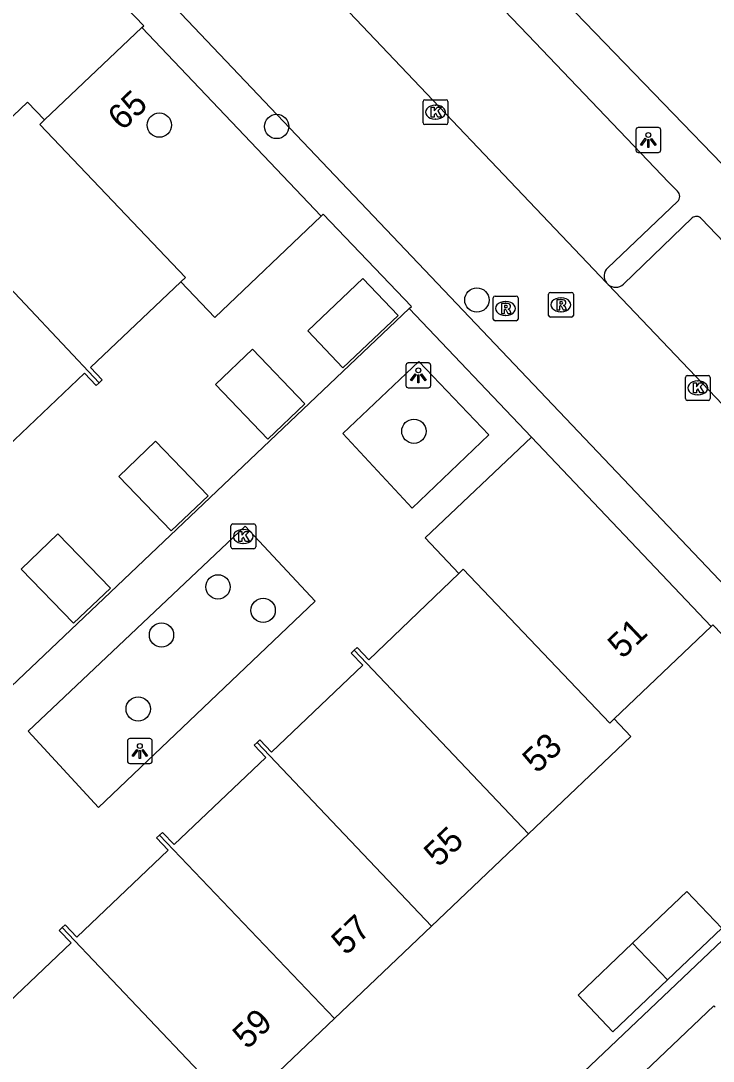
# Model space of a CAD drawing. Extents: x 162532 to 163264, y 381233 to 382042.
# Drawn here: x 163030.86 to 163058.72, y 381418.45 to 381460.32 of the extents above; entities that cross this region are included whole.
import ezdxf

# ---------------------------------------------------------------- set-up
doc = ezdxf.new("R2010")
doc.units = 0
for name, color, linetype in [('IMGEO_Boom', 7, 'Continuous'), ('IMGEO_Groenvoorziening', 7, 'Continuous'), ('IMGEO_Kolk', 7, 'Continuous'), ('IMGEO_Lichtpunt', 7, 'Continuous'), ('IMGEO_Pand', 7, 'Continuous'), ('IMGEO_Pand_nummerreeks', 7, 'Continuous'), ('IMGEO_Parkeervlak_open', 7, 'Continuous'), ('IMGEO_Rijbaan_lokaal_open', 7, 'Continuous'), ('IMGEO_Rioolput', 7, 'Continuous'), ('IMGEO_Voetpad_gesloten', 7, 'Continuous'), ('IMGEO_Voetpad_open', 7, 'Continuous')]:
    doc.layers.add(name, color=color, linetype=linetype)

msp = doc.modelspace()

# ---------------------------------------------------------------- linework, layer by layer
at = {"layer": 'IMGEO_Boom'}
for centre in [(163036.436, 381456.12), (163041.159, 381456.065), (163049.213, 381449.08), (163046.679, 381443.8), (163038.796, 381437.536), (163040.614, 381436.591), (163036.525, 381435.602), (163035.587, 381432.625)]:
    msp.add_circle(centre, 0.489, dxfattribs=at)
at = {"layer": 'IMGEO_Groenvoorziening'}
msp.add_lwpolyline([(163076.039, 381437.018), (163040.156, 381474.136)], dxfattribs=at)
at = {"layer": 'IMGEO_Kolk'}
for p, q in [((163047.048, 381456.214), (163047.048, 381457.066)), ((163047.123, 381457.14), (163047.975, 381457.14)), ((163048.049, 381457.066), (163048.049, 381456.214)), ((163047.536, 381456.92), (163047.561, 381456.92)), ((163047.559, 381456.36), (163047.534, 381456.36)), ((163047.975, 381456.14), (163047.123, 381456.14)), ((163057.601, 381445.117), (163057.601, 381445.969)), ((163057.676, 381446.043), (163058.528, 381446.043)), ((163058.089, 381445.823), (163058.114, 381445.823)), ((163058.602, 381445.969), (163058.602, 381445.117)), ((163058.528, 381445.043), (163057.676, 381445.043)), ((163058.112, 381445.263), (163058.087, 381445.263)), ((163039.315, 381439.142), (163039.315, 381439.994)), ((163039.39, 381440.068), (163040.242, 381440.068)), ((163040.316, 381439.994), (163040.316, 381439.142)), ((163039.803, 381439.848), (163039.828, 381439.848)), ((163040.242, 381439.068), (163039.39, 381439.068)), ((163039.826, 381439.288), (163039.801, 381439.288))]:
    msp.add_line(p, q, dxfattribs=at)
for points in [[(163047.048, 381456.214), (163047.048, 381457.066)], [(163047.123, 381457.14), (163047.975, 381457.14)], [(163048.049, 381457.066), (163048.049, 381456.214)], [(163047.369, 381456.84), (163047.492, 381456.84), (163047.492, 381456.689), (163047.622, 381456.84), (163047.786, 381456.84), (163047.64, 381456.689), (163047.793, 381456.44), (163047.641, 381456.44), (163047.556, 381456.604), (163047.492, 381456.537), (163047.492, 381456.44), (163047.369, 381456.44), (163047.369, 381456.84)], [(163047.975, 381456.14), (163047.123, 381456.14)], [(163057.601, 381445.117), (163057.601, 381445.969)], [(163057.676, 381446.043), (163058.528, 381446.043)], [(163057.922, 381445.743), (163058.045, 381445.743), (163058.045, 381445.592), (163058.175, 381445.743), (163058.339, 381445.743), (163058.193, 381445.592), (163058.346, 381445.343), (163058.194, 381445.343), (163058.109, 381445.507), (163058.045, 381445.44), (163058.045, 381445.343), (163057.922, 381445.343), (163057.922, 381445.743)], [(163058.602, 381445.969), (163058.602, 381445.117)], [(163058.528, 381445.043), (163057.676, 381445.043)], [(163039.315, 381439.142), (163039.315, 381439.994)], [(163039.39, 381440.068), (163040.242, 381440.068)], [(163040.316, 381439.994), (163040.316, 381439.142)], [(163039.636, 381439.768), (163039.759, 381439.768), (163039.759, 381439.617), (163039.889, 381439.768), (163040.053, 381439.768), (163039.907, 381439.617), (163040.06, 381439.368), (163039.908, 381439.368), (163039.823, 381439.532), (163039.759, 381439.465), (163039.759, 381439.368), (163039.636, 381439.368), (163039.636, 381439.768)], [(163040.242, 381439.068), (163039.39, 381439.068)]]:
    msp.add_lwpolyline(points, dxfattribs=at)
for centre, start, end in [((163047.125, 381457.064), 91.552, 178.448), ((163047.125, 381457.064), 91.552, 178.448), ((163047.973, 381457.064), 1.552, 88.448), ((163047.973, 381457.064), 1.552, 88.448), ((163047.125, 381456.216), 181.552, 268.448), ((163047.125, 381456.216), 181.552, 268.448), ((163047.973, 381456.216), 271.552, 358.448), ((163047.973, 381456.216), 271.552, 358.448), ((163057.678, 381445.967), 91.552, 178.448), ((163057.678, 381445.967), 91.552, 178.448), ((163058.526, 381445.967), 1.552, 88.448), ((163058.526, 381445.967), 1.552, 88.448), ((163057.678, 381445.119), 181.552, 268.448), ((163057.678, 381445.119), 181.552, 268.448), ((163058.526, 381445.119), 271.552, 358.448), ((163058.526, 381445.119), 271.552, 358.448), ((163039.392, 381439.992), 91.552, 178.448), ((163039.392, 381439.992), 91.552, 178.448), ((163040.24, 381439.992), 1.552, 88.448), ((163040.24, 381439.992), 1.552, 88.448), ((163039.392, 381439.144), 181.552, 268.448), ((163039.392, 381439.144), 181.552, 268.448), ((163040.24, 381439.144), 271.552, 358.448), ((163040.24, 381439.144), 271.552, 358.448)]:
    msp.add_arc(centre, 0.0765, start, end, dxfattribs=at)
for centre, major_axis, ratio, start_param, end_param in [((163047.535, 381456.64), (-0.387, 0.002), 0.722429, 4.712389, 7.853982), ((163047.56, 381456.64), (-0.39, 0.002), 0.717154, 1.570796, 4.712389), ((163058.088, 381445.543), (-0.387, 0.002), 0.722429, 4.712389, 7.853982), ((163058.113, 381445.543), (-0.39, 0.002), 0.717154, 1.570796, 4.712389), ((163039.802, 381439.568), (-0.387, 0.002), 0.722429, 4.712389, 7.853982), ((163039.827, 381439.568), (-0.39, 0.002), 0.717154, 1.570796, 4.712389)]:
    msp.add_ellipse(centre, major_axis=major_axis, ratio=ratio, start_param=start_param, end_param=end_param, dxfattribs=at)
at = {"layer": 'IMGEO_Lichtpunt'}
for p, q in [((163055.613, 381455.925), (163055.613, 381455.118)), ((163055.613, 381455.925), (163055.613, 381455.118)), ((163056.515, 381456.02), (163055.707, 381456.02)), ((163056.515, 381456.02), (163055.707, 381456.02)), ((163056.609, 381455.118), (163056.609, 381455.925)), ((163056.609, 381455.118), (163056.609, 381455.925)), ((163055.707, 381455.024), (163056.515, 381455.024)), ((163055.707, 381455.024), (163056.515, 381455.024)), ((163046.359, 381446.452), (163046.359, 381445.645)), ((163046.359, 381446.452), (163046.359, 381445.645)), ((163047.261, 381446.547), (163046.453, 381446.547)), ((163047.261, 381446.547), (163046.453, 381446.547)), ((163047.355, 381445.645), (163047.355, 381446.452)), ((163047.355, 381445.645), (163047.355, 381446.452)), ((163046.453, 381445.551), (163047.261, 381445.551)), ((163046.453, 381445.551), (163047.261, 381445.551)), ((163035.155, 381431.334), (163035.155, 381430.527)), ((163035.155, 381431.334), (163035.155, 381430.527)), ((163036.057, 381431.429), (163035.249, 381431.429)), ((163036.057, 381431.429), (163035.249, 381431.429)), ((163036.151, 381430.527), (163036.151, 381431.334)), ((163036.151, 381430.527), (163036.151, 381431.334)), ((163035.249, 381430.433), (163036.057, 381430.433)), ((163035.249, 381430.433), (163036.057, 381430.433))]:
    msp.add_line(p, q, dxfattribs=at)
for points in [[(163055.987, 381455.589), (163056.026, 381455.561), (163055.838, 381455.299), (163055.8, 381455.326), (163055.987, 381455.589)], [(163056.089, 381455.541), (163056.136, 381455.541), (163056.136, 381455.219), (163056.089, 381455.219), (163056.089, 381455.541)], [(163056.199, 381455.561), (163056.237, 381455.588), (163056.424, 381455.326), (163056.385, 381455.298), (163056.199, 381455.561)], [(163046.733, 381446.116), (163046.772, 381446.088), (163046.584, 381445.826), (163046.546, 381445.853), (163046.733, 381446.116)], [(163046.835, 381446.068), (163046.882, 381446.068), (163046.882, 381445.746), (163046.835, 381445.746), (163046.835, 381446.068)], [(163046.945, 381446.088), (163046.983, 381446.115), (163047.17, 381445.853), (163047.131, 381445.825), (163046.945, 381446.088)], [(163035.529, 381430.998), (163035.568, 381430.97), (163035.38, 381430.708), (163035.342, 381430.735), (163035.529, 381430.998)], [(163035.631, 381430.95), (163035.678, 381430.95), (163035.678, 381430.628), (163035.631, 381430.628), (163035.631, 381430.95)], [(163035.741, 381430.97), (163035.779, 381430.997), (163035.966, 381430.735), (163035.927, 381430.707), (163035.741, 381430.97)]]:
    msp.add_lwpolyline(points, dxfattribs=at)
for centre in [(163056.112, 381455.723), (163046.858, 381446.25), (163035.654, 381431.132)]:
    msp.add_circle(centre, 0.0994, dxfattribs=at)
for centre, start, end in [((163055.707, 381455.925), 90, 180), ((163055.707, 381455.925), 90, 180), ((163056.515, 381455.925), 0, 90), ((163056.515, 381455.925), 0, 90), ((163055.707, 381455.118), 180, 270), ((163055.707, 381455.118), 180, 270), ((163056.515, 381455.118), 270, 0), ((163056.515, 381455.118), 270, 360), ((163046.453, 381446.452), 90, 180), ((163046.453, 381446.452), 90, 180), ((163047.261, 381446.452), 0, 90), ((163047.261, 381446.452), 0, 90), ((163046.453, 381445.645), 180, 270), ((163046.453, 381445.645), 180, 270), ((163047.261, 381445.645), 270, 0), ((163047.261, 381445.645), 270, 360), ((163035.249, 381431.334), 90, 180), ((163035.249, 381431.334), 90, 180), ((163036.057, 381431.334), 0, 90), ((163036.057, 381431.334), 0, 90), ((163035.249, 381430.527), 180, 270), ((163035.249, 381430.527), 180, 270), ((163036.057, 381430.527), 270, 0), ((163036.057, 381430.527), 270, 360)]:
    msp.add_arc(centre, 0.0946, start, end, dxfattribs=at)
at = {"layer": 'IMGEO_Pand'}
for points in [[(163031.821, 381456.333), (163035.736, 381460.052)], [(163035.736, 381460.052), (163042.948, 381452.458)], [(163026.567, 381453.662), (163026.674, 381453.762), (163027.158, 381453.268), (163031.134, 381457.046), (163031.821, 381456.333)], [(163037.303, 381449.813), (163037.484, 381449.984), (163031.627, 381456.149), (163031.821, 381456.333)], [(163026.567, 381453.662), (163034.019, 381445.755)], [(163042.948, 381452.458), (163038.672, 381448.378), (163037.303, 381449.813)], [(163042.412, 381447.842), (163044.629, 381449.944), (163046.043, 381448.453), (163043.826, 381446.351), (163042.412, 381447.842)], [(163037.303, 381449.813), (163033.664, 381446.362), (163034.136, 381445.866), (163034.019, 381445.755)], [(163038.697, 381445.687), (163040.183, 381447.106), (163042.293, 381444.898), (163040.802, 381443.484), (163038.697, 381445.687)], [(163034.019, 381445.755), (163033.901, 381445.643), (163033.429, 381446.139), (163029.753, 381442.644), (163030.224, 381442.146), (163030.115, 381442.042)], [(163036.285, 381443.404), (163038.397, 381441.204), (163036.91, 381439.793), (163034.806, 381441.985), (163036.285, 381443.404)], [(163048.481, 381438.079), (163047.126, 381439.509), (163051.404, 381443.564)], [(163051.404, 381443.564), (163058.639, 381435.939)], [(163032.351, 381439.673), (163034.471, 381437.481), (163032.984, 381436.07), (163030.878, 381438.248), (163032.351, 381439.673)], [(163054.732, 381432.221), (163054.561, 381432.058), (163048.664, 381438.254), (163048.481, 381438.079)], [(163044.274, 381434.989), (163044.393, 381435.102), (163044.86, 381434.607), (163048.481, 381438.079)], [(163058.639, 381435.939), (163054.732, 381432.221)], [(163040.367, 381431.274), (163040.485, 381431.386), (163040.95, 381430.889), (163044.624, 381434.383), (163044.155, 381434.876), (163044.274, 381434.989)], [(163051.291, 381427.599), (163044.274, 381434.989)], [(163054.732, 381432.221), (163055.408, 381431.518), (163051.291, 381427.599)], [(163036.447, 381427.548), (163036.564, 381427.659), (163037.035, 381427.166), (163040.718, 381430.668), (163040.249, 381431.162), (163040.367, 381431.274)], [(163047.385, 381423.88), (163040.367, 381431.274)], [(163032.534, 381423.826), (163032.653, 381423.94), (163033.121, 381423.444), (163036.799, 381426.942), (163036.33, 381427.436), (163036.447, 381427.548)], [(163043.482, 381420.165), (163036.447, 381427.548)], [(163051.291, 381427.599), (163047.385, 381423.88)], [(163055.478, 381423.193), (163057.666, 381425.278), (163059.071, 381423.799), (163056.882, 381421.719)], [(163029.263, 381419.775), (163032.884, 381423.218), (163032.414, 381423.713), (163032.534, 381423.826)], [(163039.559, 381416.43), (163032.534, 381423.826)], [(163047.385, 381423.88), (163043.482, 381420.165)], [(163056.882, 381421.719), (163054.689, 381419.635), (163053.29, 381421.108), (163055.478, 381423.193)], [(163055.478, 381423.193), (163056.882, 381421.719)], [(163043.482, 381420.165), (163039.559, 381416.43)]]:
    msp.add_lwpolyline(points, dxfattribs=at)
at = {"layer": 'IMGEO_Parkeervlak_open'}
for points in [[(163047.123, 381464.084), (163051.267, 381459.75), (163056.942, 381453.814), (163057.284, 381453.456)], [(163057.287, 381453.049), (163054.476, 381450.38)], [(163057.871, 381452.383), (163055.113, 381449.721)], [(163073.617, 381436.286), (163073.489, 381436.42), (163058.244, 381452.35)]]:
    msp.add_lwpolyline(points, dxfattribs=at)
for centre, radius, start, end in [((163057.09, 381453.251), 0.282, 314.2247, 46.6199), ((163058.042, 381452.187), 0.26, 38.7746, 131.1136), ((163054.794, 381450.05), 0.458, 133.9139, 217.2309), ((163054.794, 381450.051), 0.459, 228.3177, 314.0693)]:
    msp.add_arc(centre, radius, start, end, dxfattribs=at)
at = {"layer": 'IMGEO_Rijbaan_lokaal_open'}
for points in [[(163031.899, 381466.309), (163067.48, 381428.86), (163066.405, 381427.84)], [(163054.429, 381449.773), (163043.314, 381461.488)], [(163054.489, 381449.708), (163070.478, 381432.925)]]:
    msp.add_lwpolyline(points, dxfattribs=at)
msp.add_arc((163054.771, 381450.029), 0.427, 216.7687, 228.6501, dxfattribs=at)
at = {"layer": 'IMGEO_Rioolput'}
for p, q in [((163049.868, 381448.316), (163049.868, 381449.168)), ((163049.943, 381449.242), (163050.795, 381449.242)), ((163050.869, 381449.168), (163050.869, 381448.316)), ((163052.094, 381448.464), (163052.094, 381449.316)), ((163052.169, 381449.39), (163053.021, 381449.39)), ((163052.582, 381449.17), (163052.607, 381449.17)), ((163053.095, 381449.316), (163053.095, 381448.464)), ((163050.356, 381449.022), (163050.381, 381449.022)), ((163050.379, 381448.462), (163050.354, 381448.462)), ((163053.021, 381448.39), (163052.169, 381448.39)), ((163052.605, 381448.61), (163052.58, 381448.61)), ((163050.795, 381448.242), (163049.943, 381448.242))]:
    msp.add_line(p, q, dxfattribs=at)
for points in [[(163049.868, 381448.316), (163049.868, 381449.168)], [(163049.943, 381449.242), (163050.795, 381449.242)], [(163050.869, 381449.168), (163050.869, 381448.316)], [(163052.094, 381448.464), (163052.094, 381449.316)], [(163052.169, 381449.39), (163053.021, 381449.39)], [(163052.683, 381449.088), (163052.431, 381449.09), (163052.431, 381448.69)], [(163053.095, 381449.316), (163053.095, 381448.464)], [(163050.457, 381448.94), (163050.205, 381448.942), (163050.205, 381448.542)], [(163050.205, 381448.542), (163050.329, 381448.542), (163050.329, 381448.704), (163050.34, 381448.704)], [(163050.383, 381448.861), (163050.329, 381448.861), (163050.329, 381448.78)], [(163050.329, 381448.78), (163050.381, 381448.78)], [(163050.387, 381448.675), (163050.458, 381448.542), (163050.598, 381448.542), (163050.533, 381448.668)], [(163052.431, 381448.69), (163052.555, 381448.69), (163052.555, 381448.852), (163052.566, 381448.852)], [(163052.609, 381449.009), (163052.555, 381449.009), (163052.555, 381448.928)], [(163052.555, 381448.928), (163052.607, 381448.928)], [(163052.613, 381448.823), (163052.684, 381448.69), (163052.824, 381448.69), (163052.759, 381448.816)], [(163053.021, 381448.39), (163052.169, 381448.39)], [(163050.795, 381448.242), (163049.943, 381448.242)]]:
    msp.add_lwpolyline(points, dxfattribs=at)
for centre, radius, start, end in [((163049.945, 381449.166), 0.0765, 91.552, 178.448), ((163049.945, 381449.166), 0.0765, 91.552, 178.448), ((163050.793, 381449.166), 0.0765, 1.552, 88.448), ((163050.793, 381449.166), 0.0765, 1.552, 88.448), ((163052.171, 381449.314), 0.0765, 91.552, 178.448), ((163052.171, 381449.314), 0.0765, 91.552, 178.448), ((163052.682, 381448.978), 0.109, 350.3612, 89.416), ((163053.019, 381449.314), 0.0765, 1.552, 88.448), ((163053.019, 381449.314), 0.0765, 1.552, 88.448), ((163050.339, 381448.651), 0.0533, 26.0293, 88.6989), ((163050.365, 381448.969), 0.19, 274.7715, 282.9687), ((163050.389, 381448.765), 0.0964, 77.0061, 93.1865), ((163050.403, 381448.822), 0.0378, 276.6634, 79.6772), ((163050.456, 381448.83), 0.109, 350.3612, 89.416), ((163050.454, 381448.83), 0.112, 277.5842, 350.9817), ((163050.438, 381448.615), 0.108, 29.5134, 73.7905), ((163052.565, 381448.799), 0.0533, 26.0293, 88.6989), ((163052.591, 381449.117), 0.19, 274.7715, 282.9687), ((163052.615, 381448.913), 0.0964, 77.0061, 93.1865), ((163052.629, 381448.97), 0.0378, 276.6634, 79.6772), ((163052.68, 381448.978), 0.112, 277.5842, 350.9817), ((163052.664, 381448.763), 0.108, 29.5134, 73.7905), ((163049.945, 381448.318), 0.0765, 181.552, 268.448), ((163049.945, 381448.318), 0.0765, 181.552, 268.448), ((163050.793, 381448.318), 0.0765, 271.552, 358.448), ((163050.793, 381448.318), 0.0765, 271.552, 358.448), ((163052.171, 381448.466), 0.0765, 181.552, 268.448), ((163052.171, 381448.466), 0.0765, 181.552, 268.448), ((163053.019, 381448.466), 0.0765, 271.552, 358.448), ((163053.019, 381448.466), 0.0765, 271.552, 358.448)]:
    msp.add_arc(centre, radius, start, end, dxfattribs=at)
for centre, major_axis, ratio, start_param, end_param in [((163052.581, 381448.89), (-0.387, 0.002), 0.722429, 4.712389, 7.853982), ((163052.606, 381448.89), (-0.39, 0.002), 0.717154, 1.570796, 4.712389), ((163050.355, 381448.742), (-0.387, 0.002), 0.722429, 4.712389, 7.853982), ((163050.38, 381448.742), (-0.39, 0.002), 0.717154, 1.570796, 4.712389)]:
    msp.add_ellipse(centre, major_axis=major_axis, ratio=ratio, start_param=start_param, end_param=end_param, dxfattribs=at)
at = {"layer": 'IMGEO_Voetpad_gesloten'}
for points in [[(163046.493, 381448.74), (163018.717, 381422.363)], [(163051.404, 381443.564), (163046.493, 381448.74)], [(163049.697, 381443.656), (163046.605, 381440.702), (163043.823, 381443.711), (163046.876, 381446.605), (163049.697, 381443.656)], [(163042.706, 381436.956), (163033.992, 381428.662), (163031.16, 381431.728), (163039.896, 381439.984), (163042.706, 381436.956)]]:
    msp.add_lwpolyline(points, dxfattribs=at)
at = {"layer": 'IMGEO_Voetpad_open'}
for points in [[(163035.736, 381460.052), (163035.81, 381460.122), (163030.823, 381465.305)], [(163046.493, 381448.74), (163046.576, 381448.819), (163043.031, 381452.537), (163042.948, 381452.458)], [(163037.334, 381402.645), (163065.195, 381429.116), (163065.276, 381429.193), (163058.711, 381436.008), (163058.639, 381435.939)], [(163058.801, 381420.628), (163058.749, 381420.683), (163051.544, 381413.821), (163078.037, 381385.91), (163085.304, 381392.789), (163085.216, 381392.882)]]:
    msp.add_lwpolyline(points, dxfattribs=at)

# ---------------------------------------------------------------- texts
at = {"layer": 'IMGEO_Pand_nummerreeks'}
for s, rotation, p in [('65', 43.5276, (163034.951, 381455.859)), ('51', 43.5792, (163055.065, 381434.608)), ('53', 43.5906, (163051.634, 381429.996)), ('55', 43.5906, (163047.67, 381426.222)), ('57', 43.5906, (163043.942, 381422.674)), ('59', 43.5906, (163039.973, 381418.896))]:
    msp.add_text(s, height=1, rotation=rotation, dxfattribs=at).set_placement(p)

doc.saveas('drawing.dxf')
